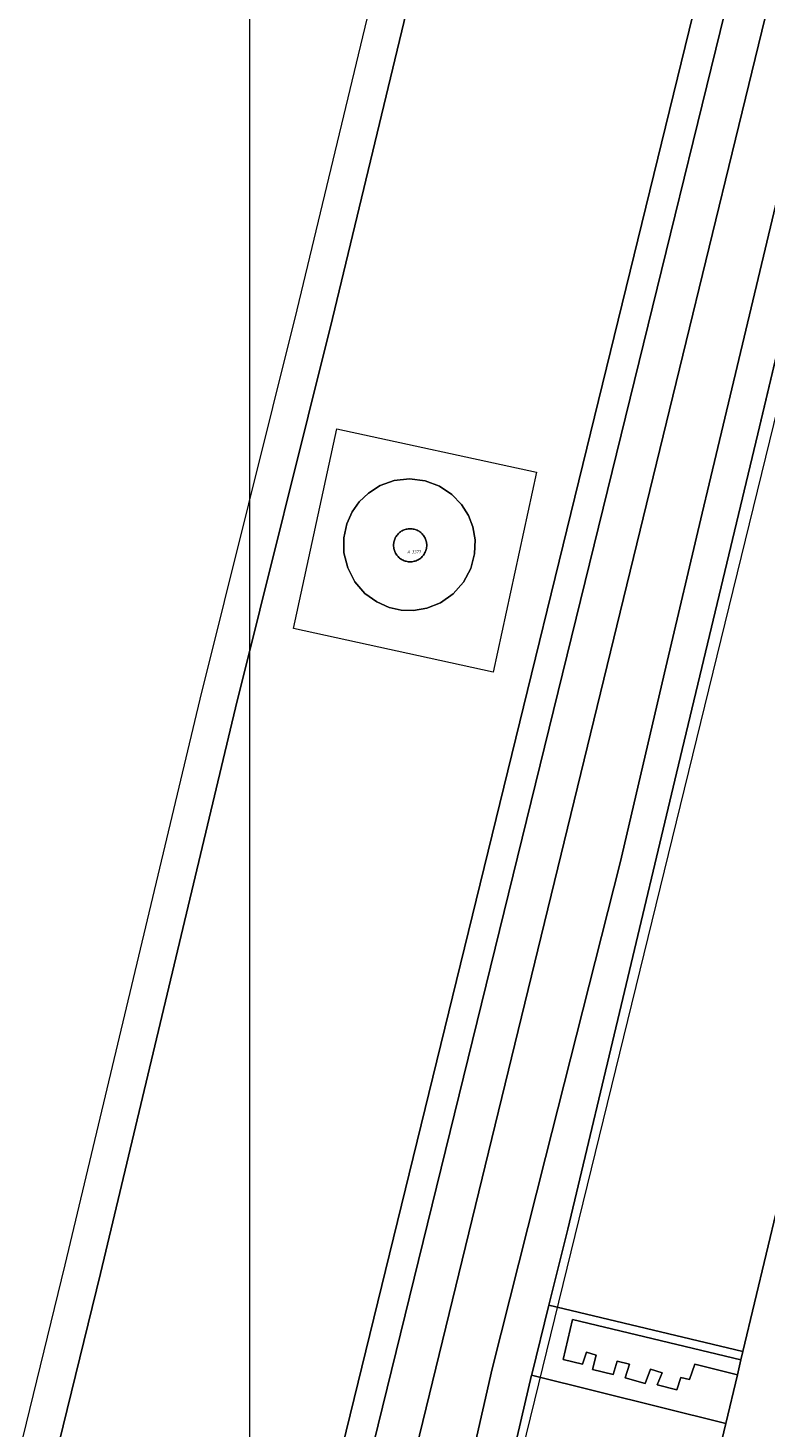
# Model space of a CAD drawing. Header units: metres. Extents: x 250001 to 257773, y 598992 to 609118.
# Tile 647 of 656: x 252173 to 252263, y 607879 to 608050. Entities that reach past the tile are written whole.
import ezdxf
from ezdxf.enums import TextEntityAlignment as Align
from ezdxf.lldxf.tags import DXFTag

# ---------------------------------------------------------------- set-up
doc = ezdxf.new("R2010")
doc.units = ezdxf.units.M
for name, color, linetype, lineweight in [('B-WE-GR-GROENVOORZIENING-GV', 252, 'Continuous', 18), ('B-WE-IE-TERREINAFSCHEIDING_KUNSTMATIG_HEKWERK-G', 252, 'IE-TERREINAFSCHEIDING-KUNSTMATIG', 18), ('B-WE-KG-GRENS_PERCEEL-G', 150, 'KG-PERCEEL', 18), ('B-WE-KG-GRENS_PERCEEL-S', 150, 'Continuous', 25), ('B-WE-OG-BEBOUWING_WINDTURBINE-GV', 1, 'Continuous', 18), ('B-WE-OG-TERREIN_CULTUURSCHEIDING-GV', 252, 'Continuous', 18), ('B-WE-OG-WATER-GV', 252, 'Continuous', 18), ('B-WE-OG-WATER_SLOOT-GV', 252, 'Continuous', 18), ('B-WE-VH-ONVERHARD-GV', 252, 'Continuous', 18), ('B-WE-VH-VERHARDING_GESLOTEN-GV', 252, 'Continuous', 18), ('B-WE-VH-VERHARDING_HALFVERHARDING-GV', 252, 'Continuous', 18), ('B-WE-VH-VERHARDING_OPEN-GV', 252, 'Continuous', 18), ('X-XX-AL-REFERENTIE-G', 7, 'Continuous', 18)]:
    doc.layers.add(name, color=color, linetype=linetype, lineweight=lineweight)
doc.styles.add('NLCS-ISO', font='NLCS-ISO.ttf')
doc.styles.get("Standard").update_dxf_attribs({"font": 'NLCS-ISO.ttf'})
doc.linetypes.add('IE-TERREINAFSCHEIDING-KUNSTMATIG', pattern='A,4,[82,NLCS.shx,S=0.75,R=90,X=0,Y=0],4,-2', length=10)
tags = doc.linetypes.add('KG-PERCEEL', pattern='A,5.5,-2,["P",Standard,S=1.8,R=0,X=-0.5,Y=-0.9],-2,5.5,-2,[5,NLCS.SHX,S=0.75,R=0,X=0,Y=0],-2', length=19).pattern_tags.tags
tags[6] = DXFTag(74, 10)

# ---------------------------------------------------------------- blocks, each defined once
blk = doc.blocks.new('SKG-PERCEELNUMMER-SO')
at = {"style": 'NLCS-ISO', "oblique": 10, "flags": 1}
blk.add_attdef('GEMEENTECODE', text='', height=1.8, dxfattribs=at).set_placement((0, 2.55), align=Align.MIDDLE_CENTER)
at = {"style": 'NLCS-ISO', "oblique": 10}
blk.add_attdef('SECTIE', text='', height=1.8, dxfattribs=at).set_placement((-0.5, 0), align=Align.MIDDLE_RIGHT)
blk.add_attdef('PERCEELNUMMER', text='', height=1.8, dxfattribs=at).set_placement((0.5, 0), align=Align.MIDDLE_LEFT)
blk = doc.blocks.new('BS2021-132-Xref-KAD-20210617')
at = {"layer": 'B-WE-KG-GRENS_PERCEEL-G', "flags": 128}
for points in [[(252199.94, 607843.17), (252199.94, 608423)], [(252352.676, 608363.364), (252263.967, 608001.266), (252223.834, 607837.383)]]:
    blk.add_lwpolyline(points, dxfattribs=at)
blk.add_lwpolyline([(252235.013, 607995.434), (252229.691, 607971.007), (252205.268, 607976.334), (252210.587, 608000.762)], close=True, dxfattribs=at)
at = {"layer": 'B-WE-KG-GRENS_PERCEEL-S', "xscale": 0.2, "yscale": 0.2, "zscale": 0.2}
blk.add_blockref('SKG-PERCEELNUMMER-SO', (252219.644, 607985.711), dxfattribs=at).add_auto_attribs({'PERCEELNUMMER': '3377', 'SECTIE': 'A'})
blk = doc.blocks.new('BS2021-132-Xref-BGT-GRIJS-20210617-aangepast')
at = {"layer": 'B-WE-GR-GROENVOORZIENING-GV', "flags": 128}
for points in [[(252296.217, 608369.34), (252287.111, 608332.607), (252281.234, 608308.987), (252275.24, 608286.513), (252259.433, 608219.237), (252210.051, 608014.222), (252198.205, 607966.63), (252181.696, 607897.476), (252141.009, 607731.679), (252126.282, 607672.268)], [(252206.444, 607856.54), (252324.069, 608337.036)], [(252340.198, 608346.409), (252255.274, 607990.441), (252250.816, 607971.591), (252245.241, 607947.665), (252236.101, 607911.663), (252229.585, 607885.809), (252224.258, 607862.559)], [(252226.675, 607851.899), (252234.4, 607885.056), (252234.413, 607885.114), (252236.509, 607893.591), (252238.809, 607902.895), (252245.56, 607931.101), (252252.116, 607958.654), (252262.074, 608000.141), (252269.675, 608032.162), (252271.753, 608040.918), (252281.352, 608081.357), (252287.93, 608109.024), (252290.012, 608117.78), (252304.353, 608178.099), (252313.267, 608215.591), (252314.532, 608220.391), (252320.507, 608243.054)]]:
    blk.add_lwpolyline(points, dxfattribs=at)
blk.add_lwpolyline([(252217.607, 607994.419), (252219.485, 607994.633), (252221.388, 607994.396), (252223.156, 607993.73), (252224.663, 607992.718), (252225.836, 607991.487), (252226.664, 607990.16), (252227.198, 607988.778), (252227.48, 607987.192), (252227.424, 607985.451), (252226.958, 607983.666), (252226.063, 607981.984), (252224.792, 607980.553), (252223.258, 607979.483), (252221.606, 607978.82), (252219.972, 607978.543), (252218.458, 607978.588), (252216.979, 607978.915), (252215.462, 607979.584), (252214.023, 607980.631), (252212.797, 607982.043), (252211.914, 607983.741), (252211.458, 607985.591), (252211.443, 607987.436), (252211.814, 607989.138), (252212.476, 607990.607), (252213.333, 607991.817), (252214.46, 607992.9), (252215.898, 607993.807)], close=True, dxfattribs=at)
at = {"layer": 'B-WE-IE-TERREINAFSCHEIDING_KUNSTMATIG_HEKWERK-G', "flags": 128}
for points in [[(252262.074, 608000.141), (252281.352, 608081.357), (252313.267, 608215.591)], [(252008.36, 607605.316), (252009.977, 607612.887), (252035.706, 607618.334), (252039.703, 607619.191), (252065, 607624.474), (252094.218, 607630.559), (252113.247, 607634.576), (252138.28, 607639.749), (252165.96, 607645.55), (252177.482, 607647.941), (252180.711, 607661.503), (252186.987, 607687.298), (252195.706, 607722.937), (252202.486, 607752.191), (252214.82, 607802.567), (252226.675, 607851.899), (252234.413, 607885.114), (252238.809, 607902.895), (252245.56, 607931.101), (252252.116, 607958.654), (252262.074, 608000.141)]]:
    blk.add_lwpolyline(points, dxfattribs=at)
at = {"layer": 'B-WE-OG-BEBOUWING_WINDTURBINE-GV', "flags": 128}
blk.add_lwpolyline([(252219.672, 607988.53), (252219.545, 607988.534), (252219.418, 607988.53), (252219.291, 607988.518), (252219.166, 607988.498), (252219.041, 607988.47), (252218.919, 607988.435), (252218.799, 607988.392), (252218.683, 607988.341), (252218.569, 607988.283), (252218.46, 607988.218), (252218.354, 607988.147), (252218.254, 607988.069), (252218.158, 607987.984), (252218.068, 607987.894), (252217.984, 607987.799), (252217.906, 607987.698), (252217.835, 607987.593), (252217.77, 607987.484), (252217.712, 607987.37), (252217.662, 607987.253), (252217.619, 607987.133), (252217.583, 607987.011), (252217.556, 607986.887), (252217.536, 607986.761), (252217.524, 607986.635), (252217.52, 607986.508), (252217.524, 607986.381), (252217.536, 607986.254), (252217.556, 607986.128), (252217.584, 607986.004), (252217.619, 607985.882), (252217.663, 607985.762), (252217.713, 607985.645), (252217.771, 607985.532), (252217.836, 607985.422), (252217.907, 607985.317), (252217.985, 607985.217), (252218.07, 607985.121), (252218.16, 607985.031), (252218.255, 607984.947), (252218.356, 607984.869), (252218.461, 607984.798), (252218.571, 607984.733), (252218.684, 607984.675), (252218.801, 607984.625), (252218.921, 607984.582), (252219.043, 607984.546), (252219.167, 607984.519), (252219.293, 607984.499), (252219.42, 607984.487), (252219.547, 607984.483), (252219.674, 607984.487), (252219.801, 607984.499), (252219.927, 607984.519), (252220.051, 607984.547), (252220.173, 607984.583), (252220.293, 607984.626), (252220.409, 607984.677), (252220.523, 607984.734), (252220.632, 607984.799), (252220.737, 607984.871), (252220.838, 607984.949), (252220.933, 607985.033), (252221.023, 607985.123), (252221.107, 607985.219), (252221.185, 607985.319), (252221.257, 607985.425), (252221.321, 607985.534), (252221.379, 607985.648), (252221.429, 607985.765), (252221.473, 607985.885), (252221.508, 607986.007), (252221.536, 607986.131), (252221.555, 607986.257), (252221.567, 607986.383), (252221.571, 607986.508), (252221.567, 607986.635), (252221.555, 607986.762), (252221.535, 607986.888), (252221.508, 607987.012), (252221.472, 607987.134), (252221.429, 607987.254), (252221.378, 607987.371), (252221.321, 607987.484), (252221.256, 607987.594), (252221.184, 607987.699), (252221.106, 607987.799), (252221.022, 607987.895), (252220.932, 607987.985), (252220.837, 607988.069), (252220.736, 607988.147), (252220.631, 607988.219), (252220.521, 607988.284), (252220.408, 607988.341), (252220.291, 607988.392), (252220.171, 607988.435), (252220.049, 607988.47), (252219.925, 607988.498), (252219.799, 607988.518)], close=True, dxfattribs=at)
at = {"layer": 'B-WE-OG-TERREIN_CULTUURSCHEIDING-GV', "flags": 128}
blk.add_lwpolyline([(252269.675, 608032.162), (252262.074, 608000.141), (252252.116, 607958.654), (252245.56, 607931.101), (252238.809, 607902.895), (252236.509, 607893.591), (252260.24, 607887.921), (252267.372, 607917.672), (252282.722, 607981.273), (252287.241, 608000), (252293.609, 608026.386)], close=True, dxfattribs=at)
at = {"layer": 'B-WE-OG-WATER-GV', "flags": 128}
blk.add_lwpolyline([(252178.02, 607702.687), (252334.213, 608343.257), (252333.4, 608346.75), (252331.856, 608349.432), (252329.255, 608351.544), (252326.003, 608352.925), (252319.908, 608354.388), (252314.543, 608355.688), (252311.048, 608356.256), (252308.772, 608356.663), (252306.984, 608356.013), (252306.252, 608354.875), (252306.578, 608353.657), (252308.61, 608352.681), (252311.861, 608351.788), (252317.55, 608350.894), (252320.801, 608350.081), (252324.297, 608348.619), (252326.247, 608347.482), (252327.629, 608346.425), (252328.605, 608345.369), (252329.173, 608341.551), (252328.442, 608338.626), (252176.564, 607719.724)], dxfattribs=at)
at = {"layer": 'B-WE-OG-WATER_SLOOT-GV', "flags": 128}
for points in [[(252224.258, 607862.559), (252229.585, 607885.809), (252236.101, 607911.663), (252245.241, 607947.665), (252250.816, 607971.591), (252255.274, 607990.441), (252340.198, 608346.409)], [(252324.069, 608337.036), (252206.444, 607856.54)], [(252176.564, 607719.724), (252328.442, 608338.626), (252329.173, 608341.551), (252328.605, 608345.369), (252327.629, 608346.425), (252326.247, 608347.482), (252324.297, 608348.619), (252320.801, 608350.081), (252317.55, 608350.894), (252311.861, 608351.788), (252308.61, 608352.681), (252306.578, 608353.657), (252306.252, 608354.875), (252306.984, 608356.013), (252308.772, 608356.663), (252311.048, 608356.256), (252314.543, 608355.688), (252319.908, 608354.388), (252326.003, 608352.925), (252329.255, 608351.544), (252331.856, 608349.432), (252333.4, 608346.75), (252334.213, 608343.257), (252178.02, 607702.687)]]:
    blk.add_lwpolyline(points, dxfattribs=at)
at = {"layer": 'B-WE-VH-ONVERHARD-GV', "flags": 128}
for points in [[(252291.121, 608370.5), (252290.332, 608367.033), (252282.734, 608333.649), (252276.877, 608310.111), (252270.874, 608287.608), (252255.056, 608220.279), (252245.969, 608182.556), (252236.883, 608144.834), (252228.759, 608111.104), (252218.672, 608069.231), (252205.68, 608015.292), (252193.833, 607967.696), (252177.323, 607898.535), (252166.064, 607852.657), (252136.64, 607732.757), (252121.638, 607672.235)], [(252126.282, 607672.268), (252141.009, 607731.679), (252181.696, 607897.476), (252198.205, 607966.63), (252210.051, 608014.222), (252259.433, 608219.237), (252275.24, 608286.513), (252281.234, 608308.987), (252287.111, 608332.607), (252296.217, 608369.34)]]:
    blk.add_lwpolyline(points, dxfattribs=at)
blk.add_lwpolyline([(252258.137, 607879.144), (252234.4, 607885.056), (252226.675, 607851.899), (252214.82, 607802.567), (252202.486, 607752.191), (252201.461, 607747.768), (252225.237, 607742.278), (252234.746, 607781.565)], close=True, dxfattribs=at)
at = {"layer": 'B-WE-VH-VERHARDING_GESLOTEN-GV', "flags": 128}
blk.add_lwpolyline([(252306.206, 608077.867), (252295.724, 608035.134), (252295.497, 608034.21), (252295.485, 608034.162), (252293.609, 608026.386), (252287.241, 608000), (252282.722, 607981.273), (252267.372, 607917.672), (252260.24, 607887.921), (252259.998, 607886.91), (252259.558, 607885.074), (252258.137, 607879.144), (252234.746, 607781.565)], dxfattribs=at)
for points in [[(252221.388, 607994.396), (252219.485, 607994.633), (252217.607, 607994.419), (252215.898, 607993.807), (252214.46, 607992.9), (252213.333, 607991.817), (252212.476, 607990.607), (252211.814, 607989.138), (252211.443, 607987.436), (252211.458, 607985.591), (252211.914, 607983.741), (252212.797, 607982.043), (252214.023, 607980.631), (252215.462, 607979.584), (252216.979, 607978.915), (252218.458, 607978.588), (252219.972, 607978.543), (252221.606, 607978.82), (252223.258, 607979.483), (252224.792, 607980.553), (252226.063, 607981.984), (252226.958, 607983.666), (252227.424, 607985.451), (252227.48, 607987.192), (252227.198, 607988.778), (252226.664, 607990.16), (252225.836, 607991.487), (252224.663, 607992.718), (252223.156, 607993.73)], [(252219.418, 607988.53), (252219.545, 607988.534), (252219.672, 607988.53), (252219.799, 607988.518), (252219.925, 607988.498), (252220.049, 607988.47), (252220.171, 607988.435), (252220.291, 607988.392), (252220.408, 607988.341), (252220.521, 607988.284), (252220.631, 607988.219), (252220.736, 607988.147), (252220.837, 607988.069), (252220.932, 607987.985), (252221.022, 607987.895), (252221.106, 607987.799), (252221.184, 607987.699), (252221.256, 607987.594), (252221.321, 607987.484), (252221.378, 607987.371), (252221.429, 607987.254), (252221.472, 607987.134), (252221.508, 607987.012), (252221.535, 607986.888), (252221.555, 607986.762), (252221.567, 607986.635), (252221.571, 607986.508), (252221.567, 607986.383), (252221.555, 607986.257), (252221.536, 607986.131), (252221.508, 607986.007), (252221.473, 607985.885), (252221.429, 607985.765), (252221.379, 607985.648), (252221.321, 607985.534), (252221.257, 607985.425), (252221.185, 607985.319), (252221.107, 607985.219), (252221.023, 607985.123), (252220.933, 607985.033), (252220.838, 607984.949), (252220.737, 607984.871), (252220.632, 607984.799), (252220.523, 607984.734), (252220.409, 607984.677), (252220.293, 607984.626), (252220.173, 607984.583), (252220.051, 607984.547), (252219.927, 607984.519), (252219.801, 607984.499), (252219.674, 607984.487), (252219.547, 607984.483), (252219.42, 607984.487), (252219.293, 607984.499), (252219.167, 607984.519), (252219.043, 607984.546), (252218.921, 607984.582), (252218.801, 607984.625), (252218.684, 607984.675), (252218.571, 607984.733), (252218.461, 607984.798), (252218.356, 607984.869), (252218.255, 607984.947), (252218.16, 607985.031), (252218.07, 607985.121), (252217.985, 607985.217), (252217.907, 607985.317), (252217.836, 607985.422), (252217.771, 607985.532), (252217.713, 607985.645), (252217.663, 607985.762), (252217.619, 607985.882), (252217.584, 607986.004), (252217.556, 607986.128), (252217.536, 607986.254), (252217.524, 607986.381), (252217.52, 607986.508), (252217.524, 607986.635), (252217.536, 607986.761), (252217.556, 607986.887), (252217.583, 607987.011), (252217.619, 607987.133), (252217.662, 607987.253), (252217.712, 607987.37), (252217.77, 607987.484), (252217.835, 607987.593), (252217.906, 607987.698), (252217.984, 607987.799), (252218.068, 607987.894), (252218.158, 607987.984), (252218.254, 607988.069), (252218.354, 607988.147), (252218.46, 607988.218), (252218.569, 607988.283), (252218.683, 607988.341), (252218.799, 607988.392), (252218.919, 607988.435), (252219.041, 607988.47), (252219.166, 607988.498), (252219.291, 607988.518)]]:
    blk.add_lwpolyline(points, close=True, dxfattribs=at)
at = {"layer": 'B-WE-VH-VERHARDING_HALFVERHARDING-GV', "flags": 128}
blk.add_lwpolyline([(252260.24, 607887.921), (252236.509, 607893.591), (252234.413, 607885.114), (252234.4, 607885.056), (252258.137, 607879.144), (252259.558, 607885.074), (252254.35, 607886.367), (252253.699, 607884.528), (252252.64, 607884.768), (252252.146, 607883.234), (252249.755, 607883.849), (252250.357, 607885.332), (252248.926, 607885.763), (252248.296, 607884.032), (252245.85, 607884.713), (252246.352, 607886.372), (252244.869, 607886.762), (252244.352, 607885.103), (252241.862, 607885.732), (252242.306, 607887.475), (252241.103, 607887.831), (252240.61, 607886.369), (252238.252, 607886.963), (252239.407, 607891.839), (252259.998, 607886.91)], close=True, dxfattribs=at)
at = {"layer": 'B-WE-VH-VERHARDING_OPEN-GV', "flags": 128}
blk.add_lwpolyline([(252259.998, 607886.91), (252239.407, 607891.839), (252238.252, 607886.963), (252240.61, 607886.369), (252241.103, 607887.831), (252242.306, 607887.475), (252241.862, 607885.732), (252244.352, 607885.103), (252244.869, 607886.762), (252246.352, 607886.372), (252245.85, 607884.713), (252248.296, 607884.032), (252248.926, 607885.763), (252250.357, 607885.332), (252249.755, 607883.849), (252252.146, 607883.234), (252252.64, 607884.768), (252253.699, 607884.528), (252254.35, 607886.367), (252259.558, 607885.074)], close=True, dxfattribs=at)

msp = doc.modelspace()

# ---------------------------------------------------------------- block references
at = {"layer": 'X-XX-AL-REFERENTIE-G'}
for name in ['BS2021-132-Xref-BGT-GRIJS-20210617-aangepast', 'BS2021-132-Xref-KAD-20210617']:
    msp.add_blockref(name, (0, 0), dxfattribs=at)

doc.saveas('drawing.dxf')
